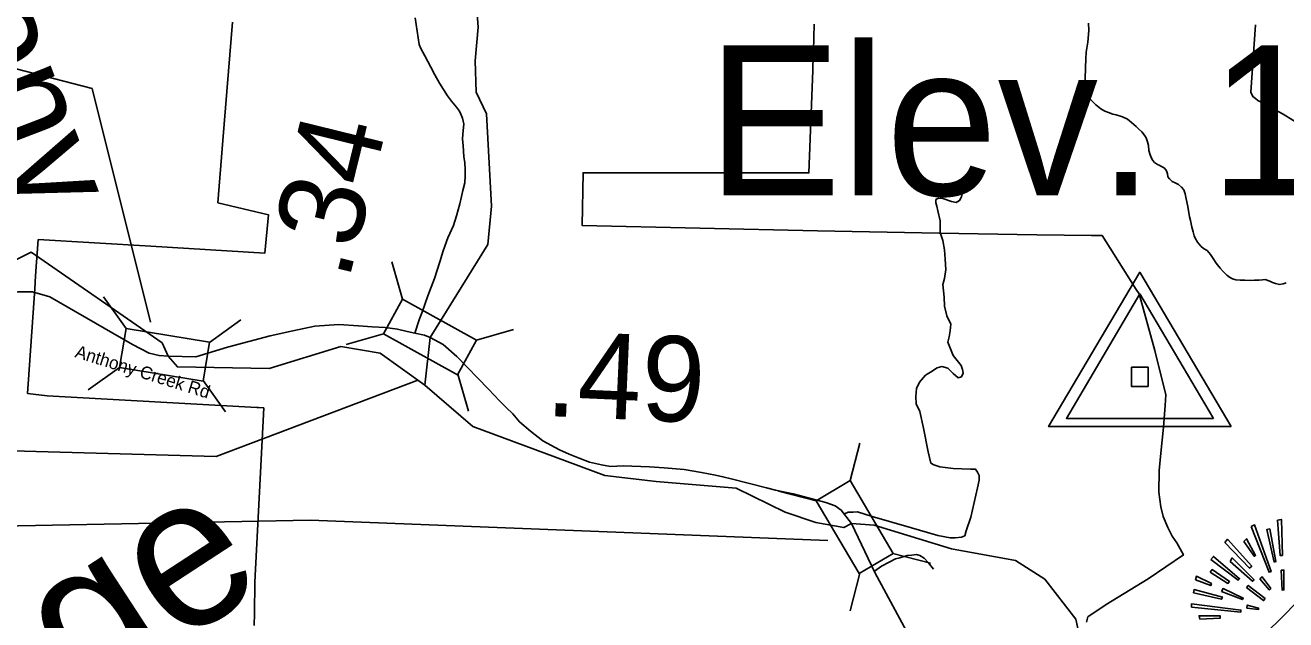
# Model space of a CAD drawing. Extents: x 1159738 to 1321356, y 736314 to 882035.
# Drawn here: x 1192923 to 1200308, y 849641 to 853122 of the extents above; entities that cross this region are included whole.
import ezdxf

# ---------------------------------------------------------------- set-up
doc = ezdxf.new("R2010")
doc.units = 0
for name, color, linetype in [('Exist Boundary Land Use Forest National US Forest Service', 7, 'Continuous'), ('Exist Geographical Mountain Summit CELL', 7, 'Continuous'), ('Exist Geographical Mountain Summit Elevation Number Label', 7, 'Continuous'), ('Exist Geographical Mountain Summit Label', 7, 'Continuous'), ('Exist Hydrographic Creek Single Shore', 7, 'Continuous'), ('Exist Hydrographic Creek Single Shore Label', 7, 'Continuous'), ('Exist Hydrographic Misc Water Feature', 7, 'Continuous'), ('Exist Road Non-System Type 51', 7, 'Continuous'), ('Exist Road Secondary Mileage Hundredths English Label', 7, 'Continuous'), ('Exist Road Secondary Structure Standard Bridge CELL', 7, 'Continuous'), ('Exist Road Secondary Structure Standard Bridge Number Label', 7, 'Continuous'), ('Exist Road Secondary Type 20 Attributed', 7, 'Continuous'), ('Exist Road Secondary Type 41 Attributed', 7, 'Continuous'), ('Exist Road Secondary Type 51 Attributed', 7, 'Continuous'), ('Exist Road Secondary Type 51 Label', 7, 'Continuous'), ('Exist Survey Geodetic Marker CELL', 7, 'Continuous')]:
    doc.layers.add(name, color=color, linetype=linetype)

msp = doc.modelspace()

# ---------------------------------------------------------------- linework, layer by layer
at = {"layer": 'Exist Boundary Land Use Forest National US Forest Service'}
for points in [[(1194138.1, 853140.5), (1194080.1, 852446.4), (1194052.1, 852082.4), (1194348.1, 852012.4), (1194326.2, 851787.4), (1193659.1, 851829.4), (1192999.2, 851867.5), (1192984.5, 851655.4), (1192979.3, 851579.6), (1192937.1, 850966.5), (1193051.2, 850951.4), (1194279.5, 850883.8), (1194290.9, 850883.1), (1194321.1, 850881.5), (1194268.1, 849860.5), (1194266, 849677.3), (1194265.2, 849606.4)], [(1199141.5, 849627.6), (1199148.3, 849657.5), (1199256.2, 849729.4), (1199502.3, 849880.4), (1199708.3, 850020.4), (1199670.2, 850091.4), (1199643.3, 850130.5), (1199616.2, 850181.5), (1199590.3, 850246.4), (1199576.2, 850302.4), (1199564.2, 850388.5), (1199567.3, 850514.4), (1199576.2, 850616.4), (1199592.2, 850768.4), (1199600.8, 850896.3), (1199605.2, 850958.5), (1199540.1, 851217.4), (1199449.1, 851548.5), (1199432.5, 851574.9), (1199278.4, 851817.6), (1199232.1, 851890.5), (1199169.1, 851891.1), (1198850.1, 851894.5), (1198276.9, 851904.8), (1197564.1, 851917.5), (1196185.2, 851950.4), (1196191.1, 852258.5), (1197514.1, 852257.5), (1197536.8, 852857.5), (1197540.2, 852948.5), (1197541, 852973), (1197543.6, 853051.1), (1197546.2, 853128.9)], [(1200130.2, 853124.5), (1200103.1, 852729.5), (1200115.1, 852704.5), (1200130.2, 852692.5), (1200144.1, 852682.5), (1200172.1, 852667.5), (1200203.2, 852650.5), (1200292.2, 852602.5), (1200405.3, 852531.6)], [(1200360.2, 849731.4), (1200303.2, 849672.4), (1200177.2, 849548.4)]]:
    msp.add_lwpolyline(points, dxfattribs=at)
at = {"layer": 'Exist Geographical Mountain Summit CELL'}
for points in [[(1200259.4, 850224.2), (1200275.6, 850016.2), (1200288.4, 850017.8), (1200282.8, 850228.5)], [(1200105.2, 850186.5), (1200209.9, 849919), (1200221.6, 849923.2), (1200125.7, 850196.6)], [(1200240.5, 849978.6), (1200250.6, 849981.5), (1200214.4, 850173.2), (1200197, 850168.9)], [(1199951.2, 850093.5), (1200095.1, 849943.7), (1200108.4, 849953.8), (1199967.4, 850112.4)], [(1200061.6, 850099.2), (1200124.1, 850012.1), (1200131.4, 850017.8), (1200077.8, 850115.2)], [(1199869.8, 849994.5), (1200028.3, 849872.4), (1200037.1, 849881.2), (1199884.4, 850012.1)], [(1199983.1, 849982.8), (1200114, 849866.6), (1200122.8, 849875.3), (1199994.8, 850003.3)], [(1199865.5, 849919), (1199968.7, 849853.5), (1199977.5, 849863.9), (1199877, 849934.9)], [(1200281.2, 849930.7), (1200286.8, 849814.2), (1200297.2, 849815.5), (1200297.2, 849932)], [(1199778.4, 849875.3), (1199868.2, 849840.5), (1199872.7, 849852.2), (1199784.1, 849895.8)], [(1200156.3, 849881.2), (1200211.5, 849815.5), (1200220, 849824.3), (1200169.2, 849892.9)], [(1199766.7, 849798.2), (1199932.3, 849760.4), (1199936.8, 849773.5), (1199771.1, 849817.1)], [(1199932.3, 849807), (1200054.4, 849759.1), (1200058.9, 849767.6), (1199941.1, 849823.2)], [(1200077.8, 849828.8), (1200178, 849753), (1200186.5, 849764.7), (1200087.9, 849841.8)], [(1199756.3, 849713.9), (1200044.3, 849686.2), (1200045.6, 849697.9), (1199756.3, 849734.1)], [(1200079, 849709.6), (1200147.5, 849700.8), (1200149.1, 849709.6), (1200082.1, 849726.9)], [(1199804.6, 849644.3), (1199923.5, 849650), (1199923.5, 849664.4), (1199800.1, 849664.4)]]:
    msp.add_lwpolyline(points, close=True, dxfattribs=at)
at = {"layer": 'Exist Hydrographic Creek Single Shore'}
for points in [[(1195295.8, 851293.6), (1195633.3, 851838.2), (1195655.7, 852062.5), (1195626.1, 852603), (1195566, 852730.9), (1195559.1, 852913), (1195576.6, 853110.2), (1195564.7, 853261.4)], [(1193760, 851184.4), (1193724.8, 851262.7), (1192958.3, 851794.1), (1192589.1, 851610.1)], [(1195263.5, 851014.3), (1195295.8, 851293.6)], [(1195263.5, 851014.3), (1195001.8, 851202.3), (1194772.2, 851241.4), (1194352.1, 851112), (1193815.4, 851121.7), (1193760, 851184.4)], [(1197764.1, 850203.7), (1197718.4, 850180.3), (1197554.6, 850209.7), (1197376, 850270.7), (1197089.1, 850412.3), (1196619.4, 850449.5), (1196319.2, 850485), (1196030.1, 850592.6), (1195545.3, 850772.7), (1195263.5, 851014.3)], [(1199110.9, 849491.6), (1199077.9, 849643.6), (1198895.9, 849878.6), (1198725.6, 849988.3), (1198349.9, 850056.9), (1197895.8, 850195), (1197764.1, 850203.7)]]:
    msp.add_lwpolyline(points, dxfattribs=at)
at = {"layer": 'Exist Hydrographic Misc Water Feature'}
msp.add_lwpolyline([(1199152.1, 853134.1), (1199154.9, 853091.9), (1199149, 853024), (1199139.4, 852964.3), (1199136.4, 852926.4), (1199134.9, 852872.4), (1199133.2, 852808.4), (1199136.3, 852774.2), (1199139.5, 852742.1), (1199144.9, 852722), (1199152.4, 852705.8), (1199163.9, 852687.4), (1199195.1, 852656.5), (1199224.6, 852633.7), (1199248.1, 852619.1), (1199269.9, 852610.5), (1199295.8, 852601.8), (1199313.6, 852597.3), (1199351.3, 852586.3), (1199380.9, 852571.5), (1199404.6, 852552.9), (1199432, 852530), (1199445.5, 852515.7), (1199465.1, 852497.2), (1199478.5, 852480.8), (1199490, 852462.4), (1199497.6, 852440.2), (1199502.9, 852418.1), (1199506.1, 852388), (1199513.4, 852363.7), (1199521, 852343.5), (1199528.5, 852329.3), (1199538.3, 852319), (1199555.9, 852306.6), (1199565.8, 852302.3), (1199575.7, 852296.1), (1199591.5, 852289.6), (1199599.3, 852283.3), (1199608.9, 852269.1), (1199614.6, 852252.9), (1199618, 852234.9), (1199627.7, 852222.6), (1199643.3, 852208.1), (1199659.2, 852199.7), (1199678.8, 852189.2), (1199696.4, 852174.7), (1199710, 852158.3), (1199719.4, 852134.1), (1199724.7, 852105.9), (1199733.4, 852061.6), (1199743.8, 852001.3), (1199749.2, 851979.1), (1199758.2, 851938.9), (1199765.4, 851912.6), (1199770.8, 851888.5), (1199776.5, 851876.3), (1199791.8, 851851.9), (1199811.2, 851829.4), (1199826.8, 851814.9), (1199846.6, 851802.3), (1199867.9, 851779.7), (1199883.3, 851757.3), (1199900.5, 851728.8), (1199923.8, 851700.2), (1199941.3, 851679.7), (1199962.6, 851659.1), (1199978.4, 851646.7), (1199996.2, 851638.2), (1200016.1, 851631.6), (1200039.9, 851629), (1200068, 851630.2), (1200099.9, 851627.3), (1200124, 851628.7), (1200152.1, 851630), (1200172.1, 851631.4), (1200188.2, 851633), (1200213.9, 851624.3), (1200229.7, 851615.9), (1200247.6, 851609.3), (1200271.4, 851604.7), (1200293.6, 851608.1), (1200309.7, 851613.6)], dxfattribs=at)
at = {"layer": 'Exist Road Non-System Type 51'}
for points in [[(1197723.6, 850260.3), (1197743.7, 850271), (1197773.1, 850271), (1197798.6, 850272.3), (1197884.4, 850245.5), (1198116.2, 850179.8), (1198270.3, 850134.2), (1198342.6, 850120.8), (1198372.1, 850120.8), (1198408.3, 850124.8), (1198427, 850132.9), (1198436.4, 850161), (1198463.2, 850241.5), (1198502.1, 850413.1), (1198512.8, 850457.4), (1198512.8, 850485.5), (1198502.1, 850505.6), (1198491.3, 850521.7), (1198460.5, 850521.7), (1198358.7, 850525.8), (1198282.3, 850536.5), (1198246.2, 850547.7), (1198228.7, 850558.4), (1198214, 850624.1), (1198185.9, 850762.2), (1198164.4, 850860.1), (1198143, 850904.4), (1198140.3, 850948.6), (1198145.7, 850994.2), (1198163.1, 851033.1), (1198197.9, 851073.3), (1198227.4, 851090.7), (1198266.1, 851116.8), (1198292.9, 851123.5), (1198327.7, 851114.1), (1198359.9, 851083.3), (1198388, 851057.8), (1198408.1, 851063.2), (1198417.5, 851084.6), (1198414.8, 851106.1), (1198406.8, 851130.2), (1198359.9, 851189.2), (1198327.7, 851267), (1198335.8, 851297.8), (1198342.5, 851332.7), (1198345.1, 851371.6), (1198322.4, 851421.2), (1198309, 851477.5), (1198306.3, 851529.8), (1198298.3, 851603.9), (1198309, 851638.7), (1198317, 851692.4), (1198313, 851752.7), (1198309, 851806.3), (1198299.6, 851861.3), (1198283.5, 851908.2), (1198283.5, 851976.6), (1198270.1, 852035.6), (1198263.4, 852062.4), (1198258.1, 852083), (1198258.1, 852101.8), (1198274.1, 852109.8), (1198299.6, 852107.1), (1198349.2, 852091.1), (1198377.3, 852084.3), (1198397.4, 852095.1), (1198408.1, 852116.5), (1198421.5, 852171.5), (1198429.6, 852213.1)], [(1197898.9, 849924.7), (1197939.7, 849954.1), (1197985.5, 849978.6), (1198021.4, 849996.6), (1198047.5, 850003.1), (1198090, 850016.2), (1198117.7, 850019.5), (1198145.5, 850022.7), (1198165.1, 850016.2), (1198189.6, 850001.5), (1198212.4, 849977), (1198243.4, 849937.8)]]:
    msp.add_lwpolyline(points, dxfattribs=at)
at = {"layer": 'Exist Road Secondary Structure Standard Bridge CELL'}
for p, q in [((1195071.4, 851736.2), (1195133.9, 851518.6)), ((1193382.1, 851531.4), (1193513.9, 851347.3)), ((1194002.8, 851265.2), (1194186.9, 851397)), ((1195567, 851277.4), (1195784.6, 851339.9)), ((1194804.1, 851253.5), (1195021.6, 851316)), ((1193292, 850987.1), (1193476, 851118.8)), ((1193965.8, 851041.9), (1194097.6, 850857.8)), ((1195457.3, 851079.4), (1195519.8, 850861.9)), ((1197812.1, 850674.6), (1197755.7, 850455.4)), ((1197337.1, 850394), (1197556.4, 850337.6)), ((1198007, 850028), (1198226.3, 849971.7)), ((1197812.2, 849912.9), (1197755.8, 849693.7))]:
    msp.add_line(p, q, dxfattribs=at)
for points in [[(1195133.9, 851518.6), (1195567.5, 851278.4), (1195455.3, 851075.8), (1195021.6, 851316)], [(1193513.9, 851347.3), (1194003, 851266.3), (1193965.1, 851037.8), (1193476, 851118.8)], [(1197755.7, 850455.4), (1198008, 850028.6), (1197808.6, 849910.8), (1197556.4, 850337.6)]]:
    msp.add_lwpolyline(points, close=True, dxfattribs=at)
at = {"layer": 'Exist Road Secondary Structure Standard Bridge Number Label'}
for points in [[(1193656.9, 851384.3), (1193315.1, 852751.5), (1188996.2, 853870), (1182782, 855143.9)], [(1195222.5, 851044.1), (1194042, 850596.3), (1189686.2, 850718.4), (1185981.7, 851858.3)], [(1197625.3, 850105.2), (1194593.8, 850224.9), (1190663.2, 850148.5), (1186185.3, 849741.4)]]:
    msp.add_lwpolyline(points, dxfattribs=at)
at = {"layer": 'Exist Road Secondary Type 20 Attributed'}
msp.add_lwpolyline([(1195206.7, 851318.7), (1195233.2, 851403.7), (1195248.8, 851442.8), (1195281.7, 851536.9), (1195320.5, 851639.7), (1195351.4, 851736.7), (1195372.6, 851800.7), (1195399.7, 851877.4), (1195432.5, 851950.1), (1195449, 852006.9), (1195469.7, 852077.1), (1195480.1, 852120), (1195487.2, 852155.3), (1195498, 852199.5), (1195501.1, 852240.8), (1195501.1, 852278), (1195498, 852319.3), (1195493.2, 852352.2), (1195489.7, 852418.7), (1195485, 852455.1), (1195487.6, 852485.4), (1195492.4, 852544.8), (1195489.2, 852559.7), (1195485.1, 852578.9), (1195476.1, 852601), (1195468.1, 852620), (1195450.1, 852642.4), (1195420.9, 852677.4), (1195397.3, 852709.1), (1195372.9, 852745.7), (1195350.9, 852783.9), (1195323.7, 852832.4), (1195300.1, 852877.2), (1195263.5, 852943.1), (1195241.1, 852985.8), (1195231.3, 853009)], dxfattribs=at)
at = {"layer": 'Exist Road Secondary Type 41 Attributed'}
for points in [[(1195231.3, 853009), (1195207, 853166.4)], [(1192431.3, 851521.8), (1192454.1, 851498.9), (1192475.4, 851490.7), (1192509.6, 851486.7), (1192603.4, 851505.9), (1192671, 851530.2), (1192708.2, 851543.6), (1192791, 851552), (1192880.6, 851562), (1192965.2, 851560.3), (1193068.1, 851532.1), (1193384.9, 851348.9), (1193551, 851253.3), (1193649.3, 851202.1), (1193707.5, 851188.2), (1193760, 851184.4)], [(1193760, 851184.4), (1193923.4, 851179.9), (1194107.8, 851237.3), (1194357.8, 851303.2), (1194491.9, 851333.4), (1194620.9, 851359.2), (1194761.3, 851369.5), (1194875, 851361.2), (1194956.4, 851356.5), (1195032, 851351.8), (1195104.2, 851341.7), (1195161, 851328.3), (1195206.7, 851318.7)]]:
    msp.add_lwpolyline(points, dxfattribs=at)
at = {"layer": 'Exist Road Secondary Type 51 Attributed'}
for points in [[(1195206.7, 851318.7), (1195262.7, 851306.5), (1195295.8, 851293.6)], [(1195295.8, 851293.6), (1195371.2, 851252.6), (1195450.9, 851181.5), (1195636.9, 850991.8), (1195704, 850921.3), (1195741, 850884.3), (1195779.6, 850846.5), (1195819.9, 850799.5), (1195883.7, 850745.7), (1195955.9, 850688.6), (1196053.2, 850634.9), (1196110.3, 850609.7), (1196169.1, 850586.2), (1196229.5, 850564.3), (1196300, 850547.5), (1196352.1, 850539.1), (1196425.9, 850542.5), (1196580.4, 850535.8), (1196666, 850530.7), (1196783.5, 850521.5), (1196885.9, 850503), (1196966.5, 850487.9), (1197010.2, 850477.8), (1197058.9, 850466.1), (1197266, 850413.8), (1197318.4, 850399.6), (1197422.4, 850378.2), (1197614.4, 850328.4), (1197668.7, 850308.1), (1197703.7, 850283.2), (1197764.1, 850203.7)], [(1197764.1, 850203.7), (1197901.4, 849917.9), (1198177.4, 849404.8), (1198476.2, 848897.1), (1198663.9, 848556.3), (1198705.5, 848486.8), (1198802.8, 848194.7), (1198914, 847874.7), (1198969.4, 847731.6), (1198976.3, 847634.2), (1198948.5, 847314.3), (1198934.6, 847203), (1199011.1, 847063.9), (1199344.2, 846790.5), (1199459.2, 846694.7), (1199474.2, 846671.8), (1199481.2, 846629.6), (1199471.5, 846566.3)]]:
    msp.add_lwpolyline(points, dxfattribs=at)
at = {"layer": 'Exist Survey Geodetic Marker CELL'}
for points in [[(1199988.6, 850771.7), (1199452.8, 851675.9), (1198918.9, 850771.7)], [(1199884.9, 850820.2), (1199022.8, 850820.2), (1199452.8, 851548.7)], [(1199502, 851006.5), (1199502, 851119.5), (1199405, 851119.5), (1199405, 851006.5)]]:
    msp.add_lwpolyline(points, close=True, dxfattribs=at)

# ---------------------------------------------------------------- texts
at = {"layer": 'Exist Geographical Mountain Summit Elevation Number Label'}
msp.add_text('Elev. 1640', height=880, dxfattribs=at).set_placement((1196919.1, 852125.4))
at = {"layer": 'Exist Geographical Mountain Summit Label'}
msp.add_text('Barn Ridge', height=880, rotation=33.12267, dxfattribs=at).set_placement((1189422.8, 846627.6))
at = {"layer": 'Exist Hydrographic Creek Single Shore Label'}
msp.add_text('Anthony', height=600, rotation=290.96756, dxfattribs=at).set_placement((1191872.4, 854730))
at = {"layer": 'Exist Road Secondary Mileage Hundredths English Label'}
for s, rotation, p in [('.34', 76.18236, (1194817.6, 851618.8)), ('.49', 357.50902, (1195966.9, 850834.5))]:
    msp.add_text(s, height=500, rotation=rotation, dxfattribs=at).set_placement(p)
at = {"layer": 'Exist Road Secondary Type 51 Label'}
msp.add_text('Anthony Creek Rd', height=75, rotation=342.66196, dxfattribs=at).set_placement((1193209.7, 851179.4))

doc.saveas('drawing.dxf')
